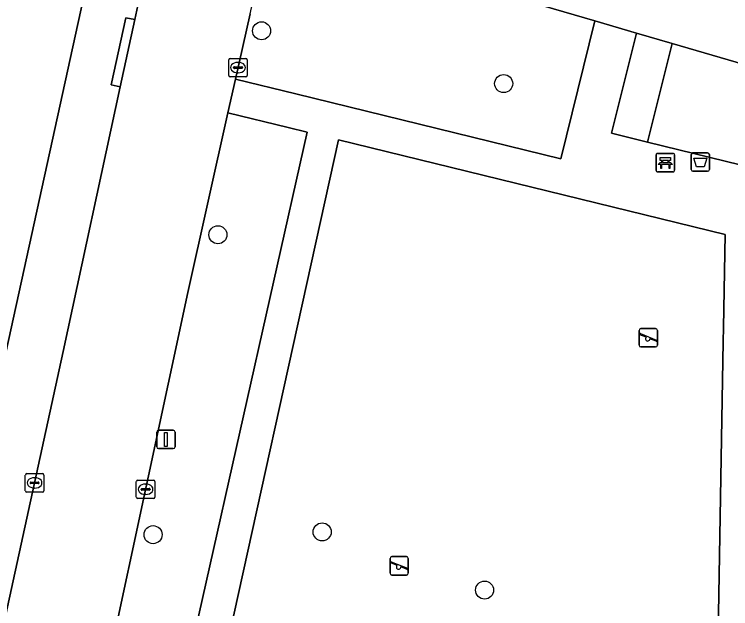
# Model space of a CAD drawing. Extents: x 160023 to 161302, y 384750 to 385707.
# Drawn here: x 160563.18 to 160601.98, y 385106.46 to 385138.66 of the extents above; entities that cross this region are included whole.
import ezdxf

# ---------------------------------------------------------------- set-up
doc = ezdxf.new("R2010")
doc.units = 0
for name, color, linetype in [('IMGEO_Afvalbak', 7, 'Continuous'), ('IMGEO_Bank', 7, 'Continuous'), ('IMGEO_Boom', 7, 'Continuous'), ('IMGEO_Erf', 7, 'Continuous'), ('IMGEO_Groenvoorziening', 7, 'Continuous'), ('IMGEO_Kolk', 7, 'Continuous'), ('IMGEO_Lichtmast', 7, 'Continuous'), ('IMGEO_Rijbaan_lokaal_open', 7, 'Continuous'), ('IMGEO_Speelvoorziening', 7, 'Continuous'), ('IMGEO_Voetpad_halfverhard', 7, 'Continuous'), ('IMGEO_Voetpad_open', 7, 'Continuous')]:
    doc.layers.add(name, color=color, linetype=linetype)

msp = doc.modelspace()

# ---------------------------------------------------------------- linework, layer by layer
at = {"layer": 'IMGEO_Afvalbak'}
for p, q in [((160599.835, 385130.26), (160599.835, 385131.06)), ((160599.835, 385131.06), (160599.835, 385130.26)), ((160599.935, 385131.16), (160600.725, 385131.16)), ((160600.725, 385131.16), (160599.935, 385131.16)), ((160600.825, 385131.06), (160600.825, 385130.26)), ((160600.825, 385130.26), (160600.825, 385131.06)), ((160600.725, 385130.16), (160599.935, 385130.16)), ((160599.935, 385130.16), (160600.725, 385130.16))]:
    msp.add_line(p, q, dxfattribs=at)
msp.add_lwpolyline([(160599.978, 385130.874), (160600.682, 385130.874), (160600.533, 385130.404), (160600.127, 385130.404), (160599.978, 385130.874)], dxfattribs=at)
for centre, start, end in [((160599.935, 385131.06), 90, 180), ((160599.935, 385131.06), 90, 180), ((160600.725, 385131.06), 0, 90), ((160600.725, 385131.06), 360, 90), ((160599.935, 385130.26), 180, 270), ((160599.935, 385130.26), 180, 270), ((160600.725, 385130.26), 270, 0), ((160600.725, 385130.26), 270, 0)]:
    msp.add_arc(centre, 0.1, start, end, dxfattribs=at)
at = {"layer": 'IMGEO_Bank'}
for p, q in [((160597.936, 385130.205), (160597.936, 385131.046)), ((160597.936, 385131.046), (160597.936, 385130.205)), ((160598.011, 385131.13), (160598.852, 385131.13)), ((160598.852, 385131.13), (160598.011, 385131.13)), ((160598.936, 385131.055), (160598.936, 385130.214)), ((160598.936, 385130.214), (160598.936, 385131.055)), ((160598.633, 385130.528), (160598.24, 385130.528)), ((160598.245, 385130.636), (160598.245, 385130.742)), ((160598.289, 385130.742), (160598.289, 385130.636)), ((160598.577, 385130.748), (160598.295, 385130.748)), ((160598.295, 385130.63), (160598.577, 385130.63)), ((160598.583, 385130.636), (160598.583, 385130.742)), ((160598.627, 385130.742), (160598.627, 385130.636)), ((160598.861, 385130.13), (160598.02, 385130.13)), ((160598.02, 385130.13), (160598.861, 385130.13))]:
    msp.add_line(p, q, dxfattribs=at)
for points in [[(160598.239, 385130.748), (160598.153, 385130.748), (160598.153, 385130.909), (160598.716, 385130.909), (160598.716, 385130.748), (160598.633, 385130.748)], [(160598.183, 385130.528), (160598.041, 385130.528), (160598.153, 385130.63), (160598.239, 385130.63)], [(160598.233, 385130.521), (160598.233, 385130.314), (160598.19, 385130.314), (160598.19, 385130.521)], [(160598.633, 385130.63), (160598.716, 385130.63), (160598.828, 385130.528), (160598.689, 385130.528)], [(160598.683, 385130.521), (160598.683, 385130.314), (160598.639, 385130.314), (160598.639, 385130.521)]]:
    msp.add_lwpolyline(points, dxfattribs=at)
for centre, radius, start, end in [((160598.014, 385131.052), 0.0779, 92.4484, 184.2845), ((160598.014, 385131.052), 0.0779, 92.4484, 184.2845), ((160598.858, 385131.052), 0.0779, 2.4484, 94.2845), ((160598.858, 385131.052), 0.0779, 2.4484, 94.2845), ((160598.183, 385130.521), 0.00671, 2.8957, 87.1043), ((160598.24, 385130.521), 0.00671, 92.8957, 177.1043), ((160598.238, 385130.741), 0.00671, 2.8957, 87.1043), ((160598.238, 385130.637), 0.00671, 272.8957, 357.1043), ((160598.295, 385130.741), 0.00671, 92.8957, 177.1043), ((160598.295, 385130.637), 0.00671, 182.8957, 267.1043), ((160598.577, 385130.741), 0.00671, 2.8957, 87.1043), ((160598.577, 385130.637), 0.00671, 272.8957, 357.1043), ((160598.634, 385130.741), 0.00671, 92.8957, 177.1043), ((160598.634, 385130.637), 0.00671, 182.8957, 267.1043), ((160598.632, 385130.521), 0.00671, 2.8957, 87.1043), ((160598.689, 385130.521), 0.00671, 92.8957, 177.1043), ((160598.014, 385130.208), 0.0779, 182.4484, 274.2845), ((160598.014, 385130.208), 0.0779, 182.4484, 274.2845), ((160598.858, 385130.208), 0.0779, 272.4484, 4.2845), ((160598.858, 385130.208), 0.0779, 272.4484, 4.2845)]:
    msp.add_arc(centre, radius, start, end, dxfattribs=at)
at = {"layer": 'IMGEO_Boom'}
for centre in [(160576.571, 385137.769), (160589.681, 385134.909), (160574.203, 385126.718), (160579.851, 385110.62), (160570.697, 385110.47), (160588.649, 385107.465)]:
    msp.add_circle(centre, 0.489, dxfattribs=at)
at = {"layer": 'IMGEO_Erf'}
msp.add_lwpolyline([(160551.687, 385070.032), (160567.473, 385142.038)], dxfattribs=at)
at = {"layer": 'IMGEO_Groenvoorziening'}
for points in [[(160594.614, 385138.311), (160582.863, 385141.748)], [(160575.945, 385138.686), (160575.157, 385135.158), (160578.425, 385134.358), (160592.785, 385130.842), (160594.614, 385138.311)], [(160598.804, 385137.086), (160597.472, 385131.741), (160605.883, 385129.682), (160605.718, 385119.846), (160614.175, 385119.646), (160617.484, 385119.568), (160617.723, 385128.133)], [(160612.37, 385133.118), (160598.804, 385137.086)], [(160579.038, 385132.279), (160578.019, 385132.528), (160574.748, 385133.329), (160572.571, 385123.582), (160566.132, 385093.537), (160561.106, 385071.043), (160564.081, 385070.348), (160564.015, 385070.04), (160564.192, 385070.042), (160569.462, 385070.092)], [(160571.746, 385099.761), (160579.038, 385132.279)], [(160601.202, 385099.997), (160596.289, 385100.012), (160595.998, 385090.43), (160592.87, 385086.354), (160590.273, 385089.07), (160583.363, 385096.295), (160585.887, 385100.571), (160585.921, 385105.485), (160596.079, 385105.632), (160596.459, 385105.638), (160596.316, 385100.901), (160601.218, 385100.91), (160601.571, 385120.941), (160601.584, 385121.69), (160601.673, 385126.736), (160580.73, 385131.864), (160573.602, 385099.491)]]:
    msp.add_lwpolyline(points, dxfattribs=at)
msp.add_lwpolyline([(160598.804, 385137.086), (160596.884, 385137.647), (160595.529, 385132.217), (160597.472, 385131.741)], close=True, dxfattribs=at)
at = {"layer": 'IMGEO_Kolk'}
for p, q in [((160574.871, 385136.278), (160575.723, 385136.278)), ((160574.796, 385135.352), (160574.796, 385136.204)), ((160575.098, 385135.821), (160575.496, 385135.821)), ((160575.284, 385136.058), (160575.309, 385136.058)), ((160575.797, 385136.204), (160575.797, 385135.352)), ((160575.055, 385135.772), (160575.055, 385135.784)), ((160575.493, 385135.735), (160575.095, 385135.735)), ((160575.307, 385135.498), (160575.282, 385135.498)), ((160575.539, 385135.784), (160575.539, 385135.772)), ((160575.723, 385135.278), (160574.871, 385135.278)), ((160563.85, 385113.776), (160564.702, 385113.776)), ((160563.775, 385112.85), (160563.775, 385113.702)), ((160564.077, 385113.319), (160564.475, 385113.319)), ((160564.263, 385113.556), (160564.288, 385113.556)), ((160564.776, 385113.702), (160564.776, 385112.85)), ((160569.787, 385112.502), (160569.787, 385113.354)), ((160569.862, 385113.428), (160570.714, 385113.428)), ((160570.788, 385113.354), (160570.788, 385112.502)), ((160564.034, 385113.27), (160564.034, 385113.282)), ((160564.472, 385113.233), (160564.074, 385113.233)), ((160564.286, 385112.996), (160564.261, 385112.996)), ((160564.518, 385113.282), (160564.518, 385113.27)), ((160570.046, 385112.922), (160570.046, 385112.934)), ((160570.089, 385112.971), (160570.487, 385112.971)), ((160570.275, 385113.208), (160570.3, 385113.208)), ((160570.53, 385112.934), (160570.53, 385112.922)), ((160564.702, 385112.776), (160563.85, 385112.776)), ((160570.484, 385112.885), (160570.086, 385112.885)), ((160570.298, 385112.648), (160570.273, 385112.648)), ((160570.714, 385112.428), (160569.862, 385112.428))]:
    msp.add_line(p, q, dxfattribs=at)
for points in [[(160574.871, 385136.278), (160575.723, 385136.278)], [(160574.796, 385135.352), (160574.796, 385136.204)], [(160575.797, 385136.204), (160575.797, 385135.352)], [(160575.723, 385135.278), (160574.871, 385135.278)], [(160563.85, 385113.776), (160564.702, 385113.776)], [(160563.775, 385112.85), (160563.775, 385113.702)], [(160564.776, 385113.702), (160564.776, 385112.85)], [(160569.787, 385112.502), (160569.787, 385113.354)], [(160569.862, 385113.428), (160570.714, 385113.428)], [(160570.788, 385113.354), (160570.788, 385112.502)], [(160564.702, 385112.776), (160563.85, 385112.776)], [(160570.714, 385112.428), (160569.862, 385112.428)]]:
    msp.add_lwpolyline(points, dxfattribs=at)
for centre, radius, start, end in [((160574.873, 385136.202), 0.0765, 91.552, 178.448), ((160574.873, 385136.202), 0.0765, 91.552, 178.448), ((160575.721, 385136.202), 0.0765, 1.552, 88.448), ((160575.721, 385136.202), 0.0765, 1.552, 88.448), ((160575.095, 385135.781), 0.0403, 85.8775, 175.7526), ((160575.5, 385135.783), 0.0386, 1.7309, 96.639), ((160575.092, 385135.771), 0.0366, 178.938, 274.7102), ((160575.496, 385135.778), 0.043, 264.8664, 352.4533), ((160574.873, 385135.354), 0.0765, 181.552, 268.448), ((160574.873, 385135.354), 0.0765, 181.552, 268.448), ((160575.721, 385135.354), 0.0765, 271.552, 358.448), ((160575.721, 385135.354), 0.0765, 271.552, 358.448), ((160563.852, 385113.7), 0.0765, 91.552, 178.448), ((160563.852, 385113.7), 0.0765, 91.552, 178.448), ((160564.7, 385113.7), 0.0765, 1.552, 88.448), ((160564.7, 385113.7), 0.0765, 1.552, 88.448), ((160564.074, 385113.279), 0.0403, 85.8775, 175.7526), ((160564.479, 385113.281), 0.0386, 1.7309, 96.639), ((160569.864, 385113.352), 0.0765, 91.552, 178.448), ((160569.864, 385113.352), 0.0765, 91.552, 178.448), ((160570.712, 385113.352), 0.0765, 1.552, 88.448), ((160570.712, 385113.352), 0.0765, 1.552, 88.448), ((160564.071, 385113.269), 0.0366, 178.938, 274.7102), ((160564.475, 385113.276), 0.043, 264.8664, 352.4533), ((160570.086, 385112.931), 0.0403, 85.8775, 175.7526), ((160570.491, 385112.933), 0.0386, 1.7309, 96.639), ((160563.852, 385112.852), 0.0765, 181.552, 268.448), ((160563.852, 385112.852), 0.0765, 181.552, 268.448), ((160564.7, 385112.852), 0.0765, 271.552, 358.448), ((160564.7, 385112.852), 0.0765, 271.552, 358.448), ((160570.083, 385112.921), 0.0366, 178.938, 274.7102), ((160570.487, 385112.928), 0.043, 264.8664, 352.4533), ((160569.864, 385112.504), 0.0765, 181.552, 268.448), ((160569.864, 385112.504), 0.0765, 181.552, 268.448), ((160570.712, 385112.504), 0.0765, 271.552, 358.448), ((160570.712, 385112.504), 0.0765, 271.552, 358.448)]:
    msp.add_arc(centre, radius, start, end, dxfattribs=at)
for centre, major_axis, ratio, start_param, end_param in [((160575.283, 385135.778), (-0.387, 0.002), 0.722429, 4.712389, 7.853982), ((160575.308, 385135.778), (-0.39, 0.002), 0.717154, 1.570796, 4.712389), ((160564.262, 385113.276), (-0.387, 0.002), 0.722429, 4.712389, 7.853982), ((160564.287, 385113.276), (-0.39, 0.002), 0.717154, 1.570796, 4.712389), ((160570.274, 385112.928), (-0.387, 0.002), 0.722429, 4.712389, 7.853982), ((160570.299, 385112.928), (-0.39, 0.002), 0.717154, 1.570796, 4.712389)]:
    msp.add_ellipse(centre, major_axis=major_axis, ratio=ratio, start_param=start_param, end_param=end_param, dxfattribs=at)
at = {"layer": 'IMGEO_Lichtmast'}
for p, q in [((160570.992, 385116.13), (160571.782, 385116.13)), ((160571.782, 385116.13), (160570.992, 385116.13)), ((160570.892, 385115.23), (160570.892, 385116.03)), ((160570.892, 385116.03), (160570.892, 385115.23)), ((160571.882, 385116.03), (160571.882, 385115.23)), ((160571.882, 385115.23), (160571.882, 385116.03)), ((160571.782, 385115.13), (160570.992, 385115.13)), ((160570.992, 385115.13), (160571.782, 385115.13))]:
    msp.add_line(p, q, dxfattribs=at)
msp.add_lwpolyline([(160571.312, 385116.005), (160571.462, 385116.005), (160571.462, 385115.255), (160571.312, 385115.255), (160571.312, 385116.005)], dxfattribs=at)
for centre, start, end in [((160570.992, 385116.03), 90, 180), ((160570.992, 385116.03), 90, 180), ((160571.782, 385116.03), 0, 90), ((160571.782, 385116.03), 360, 90), ((160570.992, 385115.23), 180, 270), ((160570.992, 385115.23), 180, 270), ((160571.782, 385115.23), 270, 0), ((160571.782, 385115.23), 270, 0)]:
    msp.add_arc(centre, 0.1, start, end, dxfattribs=at)
at = {"layer": 'IMGEO_Rijbaan_lokaal_open'}
for points in [[(160571.216, 385145.425), (160571.065, 385144.722), (160569.7, 385138.374), (160568.918, 385134.738), (160565.833, 385120.389), (160558.856, 385088.502), (160554.181, 385066.621), (160559.854, 385065.441), (160561.106, 385071.043), (160566.132, 385093.537), (160572.571, 385123.582), (160574.748, 385133.329), (160575.157, 385135.158)], [(160575.157, 385135.158), (160575.945, 385138.686), (160576.575, 385141.503)]]:
    msp.add_lwpolyline(points, dxfattribs=at)
at = {"layer": 'IMGEO_Speelvoorziening'}
for p, q in [((160597.015, 385120.74), (160597.015, 385121.54)), ((160597.015, 385121.54), (160597.015, 385120.74)), ((160597.115, 385121.64), (160597.905, 385121.64)), ((160597.905, 385121.64), (160597.115, 385121.64)), ((160598.005, 385121.54), (160598.005, 385120.74)), ((160598.005, 385120.74), (160598.005, 385121.54)), ((160597.398, 385121.168), (160597.059, 385121.305)), ((160597.084, 385121.365), (160597.96, 385121.012)), ((160597.936, 385120.952), (160597.596, 385121.089)), ((160597.905, 385120.64), (160597.115, 385120.64)), ((160597.115, 385120.64), (160597.905, 385120.64)), ((160583.527, 385108.378), (160583.527, 385109.178)), ((160583.527, 385109.178), (160583.527, 385108.378)), ((160583.627, 385109.278), (160584.417, 385109.278)), ((160584.417, 385109.278), (160583.627, 385109.278)), ((160584.517, 385109.178), (160584.517, 385108.378)), ((160584.517, 385108.378), (160584.517, 385109.178)), ((160583.91, 385108.806), (160583.571, 385108.943)), ((160583.596, 385109.003), (160584.472, 385108.65)), ((160584.448, 385108.59), (160584.108, 385108.727)), ((160584.417, 385108.278), (160583.627, 385108.278)), ((160583.627, 385108.278), (160584.417, 385108.278))]:
    msp.add_line(p, q, dxfattribs=at)
for centre, radius, start, end in [((160597.115, 385121.54), 0.1, 90, 180), ((160597.115, 385121.54), 0.1, 90, 180), ((160597.905, 385121.54), 0.1, 0, 90), ((160597.905, 385121.54), 0.1, 360, 90), ((160597.072, 385121.335), 0.0327, 68.078, 248.078), ((160597.477, 385121.078), 0.12, 130.9928, 5.1632), ((160597.115, 385120.74), 0.1, 180, 270), ((160597.115, 385120.74), 0.1, 180, 270), ((160597.905, 385120.74), 0.1, 270, 0), ((160597.905, 385120.74), 0.1, 270, 0), ((160597.948, 385120.982), 0.0327, 248.078, 68.078), ((160583.627, 385109.178), 0.1, 90, 180), ((160583.627, 385109.178), 0.1, 90, 180), ((160584.417, 385109.178), 0.1, 0, 90), ((160584.417, 385109.178), 0.1, 360, 90), ((160583.584, 385108.973), 0.0327, 68.078, 248.078), ((160583.989, 385108.716), 0.12, 130.9928, 5.1632), ((160583.627, 385108.378), 0.1, 180, 270), ((160583.627, 385108.378), 0.1, 180, 270), ((160584.417, 385108.378), 0.1, 270, 0), ((160584.417, 385108.378), 0.1, 270, 0), ((160584.46, 385108.62), 0.0327, 248.078, 68.078)]:
    msp.add_arc(centre, radius, start, end, dxfattribs=at)
at = {"layer": 'IMGEO_Voetpad_halfverhard'}
for points in [[(160602.909, 385072.356), (160603.035, 385079.917), (160603.449, 385104.674), (160603.489, 385107.085), (160605.504, 385107.037), (160605.686, 385117.9), (160614.133, 385117.699), (160617.43, 385117.621), (160617.484, 385119.568), (160614.175, 385119.646), (160605.718, 385119.846), (160605.883, 385129.682), (160597.472, 385131.741), (160595.529, 385132.217), (160596.884, 385137.647), (160594.614, 385138.311), (160592.785, 385130.842), (160578.425, 385134.358), (160575.157, 385135.158), (160574.748, 385133.329), (160578.019, 385132.528), (160579.038, 385132.279), (160571.746, 385099.761)], [(160573.602, 385099.491), (160580.73, 385131.864), (160601.673, 385126.736), (160601.584, 385121.69), (160601.571, 385120.941), (160601.218, 385100.91), (160601.202, 385099.997), (160600.915, 385078.818), (160600.828, 385072.508)]]:
    msp.add_lwpolyline(points, dxfattribs=at)
at = {"layer": 'IMGEO_Voetpad_open'}
for points in [[(160570.699, 385148.334), (160568.235, 385146.091), (160568.222, 385145.454), (160567.825, 385143.642), (160567.473, 385142.038), (160551.687, 385070.032)], [(160565.833, 385120.389), (160568.918, 385134.738), (160568.43, 385134.842), (160569.212, 385138.478), (160569.7, 385138.374), (160571.065, 385144.722), (160571.216, 385145.425)], [(160582.863, 385141.748), (160594.614, 385138.311), (160596.884, 385137.647), (160598.804, 385137.086), (160612.37, 385133.118)], [(160548.517, 385067.968), (160554.181, 385066.621), (160558.856, 385088.502), (160565.833, 385120.389)]]:
    msp.add_lwpolyline(points, dxfattribs=at)
msp.add_lwpolyline([(160569.7, 385138.374), (160569.212, 385138.478), (160568.43, 385134.842), (160568.918, 385134.738)], close=True, dxfattribs=at)

doc.saveas('drawing.dxf')
